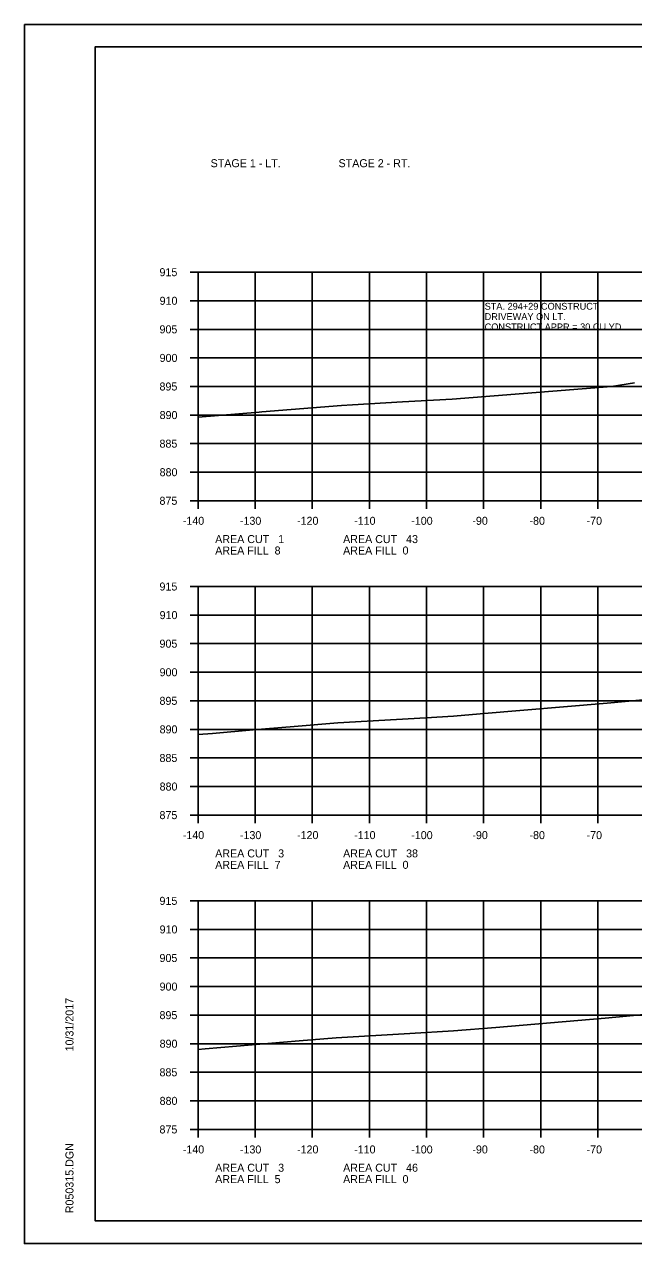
# Model space of a CAD drawing. Extents: x 1486524 to 1499135, y 326561 to 337924.
# Drawn here: x 1488812.5 to 1488919.2, y 333206 to 333419.3 of the extents above; entities that cross this region are included whole.
import ezdxf

# ---------------------------------------------------------------- set-up
doc = ezdxf.new("R2010")
doc.units = 0
for name, color, linetype in [('Default', 7, 'Continuous'), ('E_Const Align', 7, 'Continuous'), ('E_Const Align Station', 7, 'Continuous'), ('E_Ownership Information', 7, 'Continuous'), ('E_Property Line', 7, 'Continuous'), ('E_Quarter Calls', 7, 'Continuous'), ('E_Tract Number', 7, 'Continuous')]:
    doc.layers.add(name, color=color, linetype=linetype)

msp = doc.modelspace()

# ---------------------------------------------------------------- linework, layer by layer
at = {"layer": 'E_Const Align'}
for p, q in [((1488841.49, 333375.96), (1488842.89, 333375.96)), ((1488842.89, 333335.96), (1488842.89, 333375.96)), ((1488841.49, 333370.96), (1488842.89, 333370.96)), ((1488841.49, 333365.96), (1488842.89, 333365.96)), ((1488841.49, 333360.96), (1488842.89, 333360.96)), ((1488841.49, 333355.96), (1488842.89, 333355.96)), ((1488841.49, 333350.96), (1488842.89, 333350.96)), ((1488841.49, 333345.96), (1488842.89, 333345.96)), ((1488841.49, 333340.96), (1488842.89, 333340.96)), ((1488841.49, 333335.96), (1488842.89, 333335.96)), ((1488842.89, 333335.96), (1489122.89, 333335.96)), ((1488842.89, 333334.56), (1488842.89, 333335.96)), ((1488852.89, 333334.56), (1488852.89, 333335.96)), ((1488862.89, 333334.56), (1488862.89, 333335.96)), ((1488872.89, 333334.56), (1488872.89, 333335.96)), ((1488882.89, 333334.56), (1488882.89, 333335.96)), ((1488892.89, 333334.56), (1488892.89, 333335.96)), ((1488902.89, 333334.56), (1488902.89, 333335.96)), ((1488912.89, 333334.56), (1488912.89, 333335.96)), ((1488841.49, 333320.96), (1488842.89, 333320.96)), ((1488842.89, 333280.96), (1488842.89, 333320.96)), ((1488841.49, 333315.96), (1488842.89, 333315.96)), ((1488841.49, 333310.96), (1488842.89, 333310.96)), ((1488841.49, 333305.96), (1488842.89, 333305.96)), ((1488841.49, 333300.96), (1488842.89, 333300.96)), ((1488841.49, 333295.96), (1488842.89, 333295.96)), ((1488841.49, 333290.96), (1488842.89, 333290.96)), ((1488841.49, 333285.96), (1488842.89, 333285.96)), ((1488841.49, 333280.96), (1488842.89, 333280.96)), ((1488842.89, 333280.96), (1489122.89, 333280.96)), ((1488842.89, 333279.56), (1488842.89, 333280.96)), ((1488852.89, 333279.56), (1488852.89, 333280.96)), ((1488862.89, 333279.56), (1488862.89, 333280.96)), ((1488872.89, 333279.56), (1488872.89, 333280.96)), ((1488882.89, 333279.56), (1488882.89, 333280.96)), ((1488892.89, 333279.56), (1488892.89, 333280.96)), ((1488902.89, 333279.56), (1488902.89, 333280.96)), ((1488912.89, 333279.56), (1488912.89, 333280.96)), ((1488841.49, 333265.96), (1488842.89, 333265.96)), ((1488842.89, 333225.96), (1488842.89, 333265.96)), ((1488841.49, 333260.96), (1488842.89, 333260.96)), ((1488841.49, 333255.96), (1488842.89, 333255.96)), ((1488841.49, 333250.96), (1488842.89, 333250.96)), ((1488841.49, 333245.96), (1488842.89, 333245.96)), ((1488841.49, 333240.96), (1488842.89, 333240.96)), ((1488841.49, 333235.96), (1488842.89, 333235.96)), ((1488841.49, 333230.96), (1488842.89, 333230.96)), ((1488841.49, 333225.96), (1488842.89, 333225.96)), ((1488842.89, 333225.96), (1489122.89, 333225.96)), ((1488842.89, 333224.56), (1488842.89, 333225.96)), ((1488852.89, 333224.56), (1488852.89, 333225.96)), ((1488862.89, 333224.56), (1488862.89, 333225.96)), ((1488872.89, 333224.56), (1488872.89, 333225.96)), ((1488882.89, 333224.56), (1488882.89, 333225.96)), ((1488892.89, 333224.56), (1488892.89, 333225.96)), ((1488902.89, 333224.56), (1488902.89, 333225.96)), ((1488912.89, 333224.56), (1488912.89, 333225.96))]:
    msp.add_line(p, q, dxfattribs=at)
at = {"layer": 'E_Ownership Information'}
for p, q in [((1488842.89, 333375.96), (1489122.89, 333375.96)), ((1488842.89, 333335.96), (1488842.89, 333375.96)), ((1488852.89, 333335.96), (1488852.89, 333375.96)), ((1488862.89, 333335.96), (1488862.89, 333375.96)), ((1488872.89, 333335.96), (1488872.89, 333375.96)), ((1488882.89, 333335.96), (1488882.89, 333375.96)), ((1488892.89, 333335.96), (1488892.89, 333375.96)), ((1488902.89, 333335.96), (1488902.89, 333375.96)), ((1488912.89, 333335.96), (1488912.89, 333375.96)), ((1488842.89, 333370.96), (1489122.89, 333370.96)), ((1488842.89, 333365.96), (1489122.89, 333365.96)), ((1488842.89, 333360.96), (1489122.89, 333360.96)), ((1488842.89, 333355.96), (1489122.89, 333355.96)), ((1488842.89, 333350.96), (1489122.89, 333350.96)), ((1488842.89, 333345.96), (1489122.89, 333345.96)), ((1488842.89, 333340.96), (1489122.89, 333340.96)), ((1488842.89, 333335.96), (1489122.89, 333335.96)), ((1488842.89, 333320.96), (1489122.89, 333320.96)), ((1488842.89, 333280.96), (1488842.89, 333320.96)), ((1488852.89, 333280.96), (1488852.89, 333320.96)), ((1488862.89, 333280.96), (1488862.89, 333320.96)), ((1488872.89, 333280.96), (1488872.89, 333320.96)), ((1488882.89, 333280.96), (1488882.89, 333320.96)), ((1488892.89, 333280.96), (1488892.89, 333320.96)), ((1488902.89, 333280.96), (1488902.89, 333320.96)), ((1488912.89, 333280.96), (1488912.89, 333320.96)), ((1488842.89, 333315.96), (1489122.89, 333315.96)), ((1488842.89, 333310.96), (1489122.89, 333310.96)), ((1488842.89, 333305.96), (1489122.89, 333305.96)), ((1488842.89, 333300.96), (1489122.89, 333300.96)), ((1488842.89, 333295.96), (1489122.89, 333295.96)), ((1488842.89, 333290.96), (1489122.89, 333290.96)), ((1488842.89, 333285.96), (1489122.89, 333285.96)), ((1488842.89, 333280.96), (1489122.89, 333280.96)), ((1488842.89, 333265.96), (1489122.89, 333265.96)), ((1488842.89, 333225.96), (1488842.89, 333265.96)), ((1488852.89, 333225.96), (1488852.89, 333265.96)), ((1488862.89, 333225.96), (1488862.89, 333265.96)), ((1488872.89, 333225.96), (1488872.89, 333265.96)), ((1488882.89, 333225.96), (1488882.89, 333265.96)), ((1488892.89, 333225.96), (1488892.89, 333265.96)), ((1488902.89, 333225.96), (1488902.89, 333265.96)), ((1488912.89, 333225.96), (1488912.89, 333265.96)), ((1488842.89, 333260.96), (1489122.89, 333260.96)), ((1488842.89, 333255.96), (1489122.89, 333255.96)), ((1488842.89, 333250.96), (1489122.89, 333250.96)), ((1488842.89, 333245.96), (1489122.89, 333245.96)), ((1488842.89, 333240.96), (1489122.89, 333240.96)), ((1488842.89, 333235.96), (1489122.89, 333235.96)), ((1488842.89, 333230.96), (1489122.89, 333230.96)), ((1488842.89, 333225.96), (1489122.89, 333225.96))]:
    msp.add_line(p, q, dxfattribs=at)
at = {"layer": 'E_Property Line'}
for p, q in [((1488824.89, 333415.42), (1489141.07, 333415.42)), ((1488824.89, 333209.96), (1488824.89, 333415.42)), ((1488824.89, 333209.96), (1488824.89, 333209.96)), ((1489141.07, 333209.96), (1488824.89, 333209.96))]:
    msp.add_line(p, q, dxfattribs=at)
at = {"layer": 'E_Quarter Calls'}
for p, q in [((1488812.48, 333419.32), (1489145.82, 333419.32)), ((1488812.48, 333205.99), (1489145.82, 333205.99))]:
    msp.add_line(p, q, dxfattribs=at)
for points in [[(1488812.48, 333419.32), (1489145.82, 333419.32), (1489145.82, 333205.98), (1488812.48, 333205.98)], [(1489058.81, 333415.42), (1489058.81, 333405.54), (1489094.54, 333405.54), (1489094.54, 333402.62), (1489117.74, 333402.62), (1489117.74, 333378.29), (1489141.07, 333378.29), (1489141.07, 333209.96), (1488824.89, 333209.96), (1488824.89, 333415.42)]]:
    msp.add_lwpolyline(points, close=True, dxfattribs=at)
at = {"layer": 'E_Tract Number'}
for points in [[(1488842.89, 333350.6), (1488853.58, 333351.48), (1488854.08, 333351.51), (1488868, 333352.63), (1488869.93, 333352.74), (1488878.71, 333353.26), (1488887.4, 333353.73), (1488894.74, 333354.34), (1488915.31, 333355.97), (1488919.29, 333356.62)], [(1488842.89, 333295.04), (1488845.43, 333295.25), (1488852.53, 333295.86), (1488859.72, 333296.47), (1488867.39, 333297.1), (1488882.76, 333297.97), (1488887.61, 333298.26), (1488892.29, 333298.66), (1488914.5, 333300.52), (1488930.25, 333301.99)], [(1488842.89, 333239.96), (1488844.15, 333240.07), (1488852.34, 333240.77), (1488860.62, 333241.47), (1488867.07, 333242), (1488880, 333242.73), (1488887.64, 333243.19), (1488895.01, 333243.82), (1488914.2, 333245.43), (1488927.84, 333246.7)]]:
    msp.add_lwpolyline(points, dxfattribs=at)

# ---------------------------------------------------------------- texts
at = {"layer": 'Default'}
for s, height, p in [('STAGE 1 - LT.', 1.4, (1488845.09, 333394.33)), ('STAGE 2 - RT.', 1.4, (1488867.49, 333394.33)), ('STA. 294+29 CONSTRUCT', 1.2, (1488893.07, 333369.39)), ('DRIVEWAY ON LT.', 1.2, (1488893.07, 333367.59)), ('CONSTRUCT APPR.= 30 CU.YD.', 1.2, (1488893.07, 333365.79))]:
    msp.add_text(s, height=height, dxfattribs=at).set_placement(p)
at = {"layer": 'E_Const Align Station'}
for s, p in [('915', (1488836.14, 333375.26)), ('910', (1488836.16, 333370.26)), ('905', (1488836.14, 333365.26)), ('900', (1488836.16, 333360.26)), ('895', (1488836.14, 333355.26)), ('890', (1488836.16, 333350.26)), ('885', (1488836.14, 333345.26)), ('880', (1488836.16, 333340.26)), ('875', (1488836.14, 333335.26)), ('-140', (1488840.22, 333331.76)), ('-130', (1488850.22, 333331.76)), ('-120', (1488860.22, 333331.76)), ('-110', (1488870.22, 333331.76)), ('-100', (1488880.22, 333331.76)), ('-90', (1488890.92, 333331.76)), ('-80', (1488900.92, 333331.76)), ('-70', (1488910.92, 333331.76)), ('AREA CUT   1', (1488845.89, 333328.56)), ('AREA CUT   43', (1488868.29, 333328.56)), ('AREA FILL  8', (1488845.89, 333326.56)), ('AREA FILL  0', (1488868.29, 333326.56)), ('915', (1488836.14, 333320.26)), ('910', (1488836.16, 333315.26)), ('905', (1488836.14, 333310.26)), ('900', (1488836.16, 333305.26)), ('895', (1488836.14, 333300.26)), ('890', (1488836.16, 333295.26)), ('885', (1488836.14, 333290.26)), ('880', (1488836.16, 333285.26)), ('875', (1488836.14, 333280.26)), ('-140', (1488840.22, 333276.76)), ('-130', (1488850.22, 333276.76)), ('-120', (1488860.22, 333276.76)), ('-110', (1488870.22, 333276.76)), ('-100', (1488880.22, 333276.76)), ('-90', (1488890.92, 333276.76)), ('-80', (1488900.92, 333276.76)), ('-70', (1488910.92, 333276.76)), ('AREA CUT   3', (1488845.89, 333273.56)), ('AREA CUT   38', (1488868.29, 333273.56)), ('AREA FILL  7', (1488845.89, 333271.56)), ('AREA FILL  0', (1488868.29, 333271.56)), ('915', (1488836.14, 333265.26)), ('910', (1488836.16, 333260.26)), ('905', (1488836.14, 333255.26)), ('900', (1488836.16, 333250.26)), ('895', (1488836.14, 333245.26)), ('890', (1488836.16, 333240.26)), ('885', (1488836.14, 333235.26)), ('880', (1488836.16, 333230.26)), ('875', (1488836.14, 333225.26)), ('-140', (1488840.22, 333221.76)), ('-130', (1488850.22, 333221.76)), ('-120', (1488860.22, 333221.76)), ('-110', (1488870.22, 333221.76)), ('-100', (1488880.22, 333221.76)), ('-90', (1488890.92, 333221.76)), ('-80', (1488900.92, 333221.76)), ('-70', (1488910.92, 333221.76)), ('AREA CUT   3', (1488845.89, 333218.56)), ('AREA CUT   46', (1488868.29, 333218.56)), ('AREA FILL  5', (1488845.89, 333216.56)), ('AREA FILL  0', (1488868.29, 333216.56))]:
    msp.add_text(s, height=1.4, dxfattribs=at).set_placement(p)
at = {"layer": 'E_Property Line'}
for s, p in [('10/31/2017', (1488821.08, 333239.61)), ('R050315.DGN', (1488821.08, 333211.29))]:
    msp.add_text(s, height=1.4, rotation=90, dxfattribs=at).set_placement(p)

doc.saveas('drawing.dxf')
